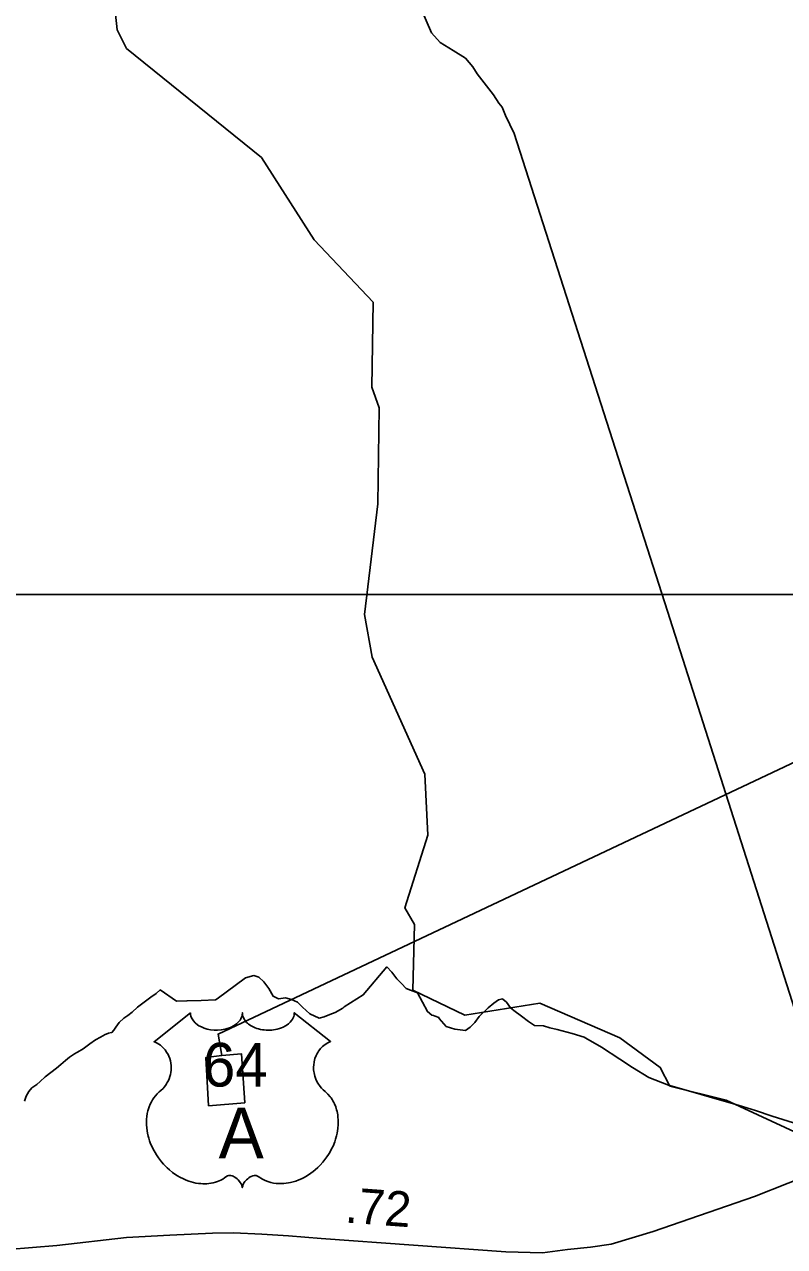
# Model space of a CAD drawing. Extents: x 2220236 to 2384410, y 720751 to 894131.
# Drawn here: x 2265843 to 2268536, y 802496 to 806831 of the extents above; entities that cross this region are included whole.
import ezdxf

# ---------------------------------------------------------------- set-up
doc = ezdxf.new("R2010")
doc.units = 0
for name, color, linetype in [('Exist Boundary Political City Limit New', 7, 'Continuous'), ('Exist Hydrographic Misc Water Feature', 7, 'Continuous'), ('Exist Road Non-System Type 51', 7, 'Continuous'), ('Exist Road Primary US Attributed', 7, 'Continuous'), ('Exist Road Primary US Mileage Hundredths English Label', 7, 'Continuous'), ('Exist Road Primary US Shield CELL', 7, 'Continuous'), ('Exist Road Primary US Shield Number Label', 7, 'Continuous'), ('Exist Utilities Electrical Transmission Line', 7, 'Continuous'), ('Map Preparation Boundary City Limit Buffer Line', 7, 'Continuous'), ('Map Preparation Inset Cut Line', 7, 'Continuous')]:
    doc.layers.add(name, color=color, linetype=linetype)

msp = doc.modelspace()

# ---------------------------------------------------------------- linework, layer by layer
at = {"layer": 'Exist Boundary Political City Limit New'}
for points in [[(2266674, 803451.8), (2266690.8, 803435.3), (2266709, 803412.3), (2266724, 803384.2), (2266742.8, 803375.1), (2266768.2, 803378.1), (2266789.2, 803372.2), (2266810, 803362.8), (2266828.2, 803345.4), (2266840.8, 803333.5), (2266854.5, 803321.4), (2266887, 803306.7), (2266905.5, 803311.4), (2266925, 803319.7), (2266943.8, 803326.6), (2266970.8, 803342.5), (2266975.5, 803346.6), (2267043.2, 803389.2), (2267127.5, 803488.3), (2267144.2, 803469.4), (2267162.2, 803445.8), (2267179, 803429.2), (2267195, 803411.6), (2267235.2, 803396), (2267270.8, 803329.6), (2267287, 803317.6), (2267292.5, 803315.5), (2267297.8, 803313.5), (2267310.8, 803308.5), (2267312.8, 803305.6), (2267337.5, 803277.1), (2267367.8, 803267.4), (2267406, 803262.9), (2267422.5, 803274.9), (2267439.2, 803291.7), (2267454.2, 803312.1), (2267485.8, 803342.8), (2267505.8, 803359.2), (2267522.8, 803371.6), (2267536.8, 803374.5), (2267538.2, 803373.9), (2267550.5, 803363.5), (2267565.5, 803342.6), (2267577.2, 803334.2), (2267604.5, 803313.4), (2267628.8, 803294.5), (2267650.8, 803280.4), (2267681.8, 803279.2), (2267704.5, 803272.8), (2267730.5, 803266.3), (2267783.8, 803251.8), (2267826.2, 803239.4), (2267832.2, 803235.7), (2267888, 803204.2), (2267952.8, 803160.9), (2267997.8, 803131.7), (2268055.5, 803095.8), (2268125.2, 803068.9), (2268212.8, 803044), (2268298.2, 803019.6), (2268371.5, 802998.5), (2268433, 802978.9), (2268493, 802959), (2268567.8, 802935.2)], [(2265842.5, 803012.5), (2265848.8, 803030.4), (2265858.2, 803046.3), (2265868.8, 803059.4), (2265886.2, 803071), (2265899, 803082), (2265916.5, 803098), (2265935.8, 803113.9), (2265956.5, 803129.1), (2265972.2, 803142.1), (2265988.2, 803156.3), (2266002.8, 803168.4), (2266020.2, 803179.8), (2266028.5, 803184.8), (2266031.2, 803186.3), (2266050.5, 803198.1), (2266074.5, 803215.9), (2266094.8, 803230), (2266112.2, 803238.9), (2266128.8, 803248.2), (2266138.8, 803251.9), (2266141, 803253.3), (2266151.5, 803255.6), (2266153, 803256.2), (2266159.8, 803263.8), (2266166.8, 803274.8), (2266178.8, 803291.3), (2266194.8, 803306.2), (2266209, 803315.5), (2266224.8, 803327.6), (2266243.8, 803345.9), (2266267, 803363), (2266291, 803381), (2266309.5, 803394.4), (2266324.2, 803406.9), (2266382.2, 803366.9), (2266418.2, 803368), (2266419.8, 803367.8), (2266469, 803369.6), (2266520.2, 803371.2), (2266525.8, 803375.3), (2266626, 803449.9), (2266656, 803457.4), (2266674, 803451.8)]]:
    msp.add_lwpolyline(points, dxfattribs=at)
at = {"layer": 'Exist Hydrographic Misc Water Feature'}
msp.add_lwpolyline([(2268699, 802843.8), (2268330.1, 803015.4), (2268129.9, 803065.5), (2268095.9, 803131.8), (2267953, 803236.4), (2267669, 803360.3), (2267403, 803316.7), (2267218.9, 803405.7), (2267225, 803638.5), (2267191, 803698.2), (2267272, 803955.7), (2267261.9, 804172.4), (2267074.9, 804586.3), (2267048.1, 804737.6), (2267095, 805130.3), (2267100, 805471.3), (2267073.9, 805544), (2267079, 805845.6), (2266869.1, 806066.5), (2266683.1, 806358.9), (2266204.9, 806746), (2266171.1, 806812.3), (2266143, 807078.6)], dxfattribs=at)
at = {"layer": 'Exist Road Non-System Type 51'}
msp.add_lwpolyline([(2267055.9, 807235.8), (2267112.8, 807119.7), (2267117.2, 807089.6), (2267141.7, 807068.1), (2267154, 807042), (2267186.3, 807018.5), (2267201.8, 806996.7), (2267285.6, 806801.1), (2267316.6, 806767), (2267362.1, 806739), (2267405.5, 806711.1), (2267431.5, 806680), (2267447, 806655.2), (2267505.5, 806581.5), (2267523.8, 806551.6), (2267536, 806537.7), (2267548.1, 806507.9), (2267578.8, 806444.3), (2268122, 804750.5), (2268572.1, 803339.8)], dxfattribs=at)
at = {"layer": 'Exist Road Primary US Attributed'}
msp.add_lwpolyline([(2265166, 802315.7), (2265298.1, 802370.5), (2265407.6, 802413.9), (2265513.3, 802442.3), (2265637.8, 802463), (2265785, 802485.7), (2265957.7, 802499.9), (2266204, 802528.2), (2266357.6, 802537), (2266509.3, 802544.2), (2266583.3, 802545.2), (2266684.3, 802540), (2266778.2, 802534.8), (2266894.8, 802525.3), (2267548.7, 802477.2), (2267678.9, 802474.4), (2267766.7, 802485.7), (2267848.8, 802494.2), (2267922.4, 802505.5), (2268071, 802549.4), (2268430.5, 802674.1), (2268906.6, 802862.7), (2270890.6, 803651.4), (2271591.2, 803921.9)], dxfattribs=at)
at = {"layer": 'Exist Road Primary US Shield CELL'}
msp.add_lwpolyline([(2266431, 803325.3), (2266431.4, 803320), (2266432.7, 803313.7), (2266433.6, 803310.4), (2266436.6, 803304.2), (2266441.5, 803296.8), (2266448.3, 803289.6), (2266455.9, 803283.3), (2266461.1, 803279.9), (2266469.9, 803275.2), (2266479.8, 803271), (2266490.9, 803267.9), (2266502.2, 803265.6), (2266514.6, 803264.2), (2266526.8, 803264), (2266540, 803265), (2266554.6, 803267.8), (2266561.4, 803269.5), (2266568.9, 803272.1), (2266575.9, 803275), (2266583.6, 803279.1), (2266589.7, 803283), (2266594.5, 803286.5), (2266601.4, 803293.1), (2266606.8, 803299.8), (2266609.1, 803303.6), (2266611.1, 803307.3), (2266613.8, 803315), (2266614.5, 803318.5), (2266615.1, 803325.6), (2266615.5, 803319.6), (2266616.1, 803315.9), (2266617.1, 803312.2), (2266618.6, 803308.4), (2266621.3, 803302.9), (2266624.4, 803298.3), (2266630.1, 803291.6), (2266633.7, 803288.2), (2266637, 803285.6), (2266645.7, 803279.6), (2266655.9, 803274.4), (2266660.9, 803272.2), (2266666.1, 803270.4), (2266672.6, 803268.4), (2266679.4, 803266.8), (2266686.1, 803265.6), (2266692.9, 803264.7), (2266699.9, 803264.1), (2266705.6, 803264), (2266712.6, 803264.1), (2266719, 803264.4), (2266725.6, 803265.2), (2266732.9, 803266.4), (2266738.8, 803267.7), (2266746.5, 803269.8), (2266753.5, 803272.3), (2266759.7, 803274.9), (2266767.6, 803279.1), (2266774.1, 803283.1), (2266778.8, 803286.9), (2266784.4, 803292.1), (2266789.7, 803298.2), (2266792.8, 803302.7), (2266795, 803307.4), (2266797.1, 803312.2), (2266798.3, 803317.4), (2266799, 803321.9), (2266799.1, 803325.7), (2266927.7, 803223.3), (2266924.6, 803222.1), (2266917.7, 803218.7), (2266912.1, 803215.4), (2266903.3, 803209.2), (2266899.5, 803205.8), (2266895.7, 803202.2), (2266892.2, 803198.4), (2266889.1, 803194.8), (2266885.4, 803189.7), (2266882, 803184.5), (2266878.8, 803178.8), (2266876.4, 803173.9), (2266872.4, 803163.5), (2266870.5, 803157), (2266869.3, 803151.4), (2266867.8, 803140), (2266867.4, 803134.5), (2266867.4, 803129.1), (2266867.7, 803123.4), (2266868.3, 803117.9), (2266869.2, 803112.2), (2266870.2, 803107.2), (2266871.7, 803101.1), (2266874, 803093.9), (2266876.8, 803087), (2266882.7, 803075.8), (2266890.3, 803064.4), (2266895.7, 803058.1), (2266901, 803052.6), (2266908.9, 803045.9), (2266913.2, 803042.1), (2266918.2, 803037.2), (2266926.2, 803027.8), (2266929.5, 803023.4), (2266932.8, 803018.5), (2266935.8, 803013.4), (2266938.8, 803007.9), (2266941.3, 803003.1), (2266945.8, 802992.1), (2266949.1, 802981.4), (2266950.6, 802975.8), (2266953, 802963.1), (2266953.9, 802956.9), (2266954.9, 802944.6), (2266954.9, 802929.7), (2266953.8, 802915.6), (2266951.1, 802899.1), (2266948.9, 802889.2), (2266945.6, 802877.7), (2266942.3, 802867.8), (2266936.4, 802853.1), (2266931.2, 802842.5), (2266924.5, 802830), (2266919.8, 802822.5), (2266914.4, 802814.4), (2266907.7, 802805.2), (2266899.8, 802795.3), (2266890.3, 802784.9), (2266882.6, 802777.2), (2266872.6, 802768.2), (2266866.5, 802763.2), (2266857.8, 802756.7), (2266846, 802748.8), (2266834.3, 802742), (2266824.4, 802736.9), (2266815.5, 802733.1), (2266804.2, 802728.8), (2266785.2, 802723.6), (2266778.3, 802722.1), (2266770.1, 802720.9), (2266762.4, 802720.1), (2266754.9, 802719.7), (2266744.9, 802719.7), (2266735, 802720.4), (2266725.6, 802721.8), (2266715.8, 802723.9), (2266705.5, 802726.9), (2266696.2, 802730.5), (2266686.8, 802735.2), (2266670.9, 802745.2), (2266666.3, 802747.6), (2266663.7, 802748.3), (2266657.5, 802748.6), (2266651.8, 802747.4), (2266645.8, 802745.1), (2266642.3, 802743.2), (2266637.5, 802740), (2266633.9, 802737.2), (2266629.5, 802733), (2266626.4, 802729.5), (2266624.1, 802726.7), (2266619.6, 802719.7), (2266618, 802716.3), (2266616.4, 802712), (2266614.9, 802705.6), (2266612.9, 802713.7), (2266610.5, 802719), (2266607.8, 802723.6), (2266604.9, 802727.6), (2266600.5, 802732.8), (2266596.4, 802736.6), (2266591.6, 802740.6), (2266586.4, 802743.7), (2266582.3, 802745.8), (2266578.5, 802747.3), (2266573.8, 802748.4), (2266570, 802748.7), (2266566.9, 802748.6), (2266562.7, 802747.7), (2266556.8, 802743.5), (2266551.3, 802739.7), (2266545.3, 802735.9), (2266538.2, 802732.1), (2266532.9, 802729.7), (2266526.7, 802727.3), (2266519.4, 802724.8), (2266511.5, 802722.8), (2266503.4, 802721.2), (2266496.3, 802720.1), (2266488.6, 802719.4), (2266481.7, 802719.1), (2266474.5, 802719.2), (2266467.7, 802719.8), (2266459.9, 802720.4), (2266450.2, 802721.9), (2266442.1, 802723.7), (2266433.6, 802726), (2266424.9, 802728.7), (2266415.5, 802732.3), (2266403.8, 802737.4), (2266395.7, 802741.6), (2266382.9, 802748.9), (2266367.8, 802759.3), (2266356.5, 802768.5), (2266348.2, 802776.1), (2266335.9, 802788.5), (2266328.8, 802796.7), (2266317.5, 802811.2), (2266310.3, 802821.8), (2266305.6, 802829.6), (2266298.8, 802842), (2266295, 802849.8), (2266290.1, 802861.2), (2266286.3, 802871.7), (2266283.1, 802881.5), (2266281.4, 802887.8), (2266279, 802898.9), (2266277.5, 802906.7), (2266276.1, 802917.4), (2266275.3, 802928.7), (2266275.1, 802939.1), (2266275.4, 802947.8), (2266276.4, 802957.9), (2266278.1, 802968.6), (2266280.1, 802977.8), (2266282, 802984.4), (2266284.7, 802992.5), (2266288.3, 803001.4), (2266292.6, 803009.9), (2266296.6, 803016.9), (2266301.7, 803024.5), (2266306.7, 803031), (2266313.3, 803038.1), (2266320.1, 803044.7), (2266326.4, 803049.8), (2266333.9, 803057.1), (2266337.7, 803061.5), (2266342.4, 803067.6), (2266346.1, 803073.3), (2266349.1, 803078.4), (2266353, 803085.9), (2266355.4, 803091.6), (2266358.3, 803100.2), (2266359.8, 803106.3), (2266361.3, 803114.1), (2266362.3, 803121.5), (2266362.7, 803130.7), (2266362.5, 803138.3), (2266361.5, 803147.2), (2266359.8, 803155.7), (2266357.8, 803163.1), (2266354.6, 803171.6), (2266351.7, 803177.9), (2266346.7, 803186.3), (2266341.3, 803194.1), (2266335.6, 803200.5), (2266329.9, 803206.2), (2266324.4, 803210.5), (2266319.2, 803214.2), (2266312.7, 803218.2), (2266306.4, 803221.3), (2266302.4, 803222.9)], close=True, dxfattribs=at)
at = {"layer": 'Exist Utilities Electrical Transmission Line'}
for points in [[(2266541.9, 803174.1), (2266529.3, 803249.9), (2270077.8, 804926.4), (2273011.9, 804991.9)], [(2266541.9, 803174.1), (2266611.8, 803180.6), (2266623.6, 803006.8), (2266495.6, 802995.7), (2266486, 803167.4), (2266541.9, 803174.1)]]:
    msp.add_lwpolyline(points, dxfattribs=at)
at = {"layer": 'Map Preparation Boundary City Limit Buffer Line'}
for points in [[(2266674, 803451.8), (2266690.8, 803435.3), (2266709, 803412.3), (2266724, 803384.2), (2266742.8, 803375.1), (2266768.2, 803378.1), (2266789.2, 803372.2), (2266810, 803362.8), (2266828.2, 803345.4), (2266840.8, 803333.5), (2266854.5, 803321.4), (2266887, 803306.7), (2266905.5, 803311.4), (2266925, 803319.7), (2266943.8, 803326.6), (2266970.8, 803342.5), (2266975.5, 803346.6), (2267043.2, 803389.2), (2267127.5, 803488.3), (2267144.2, 803469.4), (2267162.2, 803445.8), (2267179, 803429.2), (2267195, 803411.6), (2267235.2, 803396), (2267270.8, 803329.6), (2267287, 803317.6), (2267292.5, 803315.5), (2267297.8, 803313.5), (2267310.8, 803308.5), (2267312.8, 803305.6), (2267337.5, 803277.1), (2267367.8, 803267.4), (2267406, 803262.9), (2267422.5, 803274.9), (2267439.2, 803291.7), (2267454.2, 803312.1), (2267485.8, 803342.8), (2267505.8, 803359.2), (2267522.8, 803371.6), (2267536.8, 803374.5), (2267538.2, 803373.9), (2267550.5, 803363.5), (2267565.5, 803342.6), (2267577.2, 803334.2), (2267604.5, 803313.4), (2267628.8, 803294.5), (2267650.8, 803280.4), (2267681.8, 803279.2), (2267704.5, 803272.8), (2267730.5, 803266.3), (2267783.8, 803251.8), (2267826.2, 803239.4), (2267832.2, 803235.7), (2267888, 803204.2), (2267952.8, 803160.9), (2267997.8, 803131.7), (2268055.5, 803095.8), (2268125.2, 803068.9), (2268212.8, 803044), (2268298.2, 803019.6), (2268371.5, 802998.5), (2268433, 802978.9), (2268493, 802959), (2268567.8, 802935.2)], [(2265842.5, 803012.5), (2265848.8, 803030.4), (2265858.2, 803046.3), (2265868.8, 803059.4), (2265886.2, 803071), (2265899, 803082), (2265916.5, 803098), (2265935.8, 803113.9), (2265956.5, 803129.1), (2265972.2, 803142.1), (2265988.2, 803156.3), (2266002.8, 803168.4), (2266020.2, 803179.8), (2266028.5, 803184.8), (2266031.2, 803186.3), (2266050.5, 803198.1), (2266074.5, 803215.9), (2266094.8, 803230), (2266112.2, 803238.9), (2266128.8, 803248.2), (2266138.8, 803251.9), (2266141, 803253.3), (2266151.5, 803255.6), (2266153, 803256.2), (2266159.8, 803263.8), (2266166.8, 803274.8), (2266178.8, 803291.3), (2266194.8, 803306.2), (2266209, 803315.5), (2266224.8, 803327.6), (2266243.8, 803345.9), (2266267, 803363), (2266291, 803381), (2266309.5, 803394.4), (2266324.2, 803406.9), (2266382.2, 803366.9), (2266418.2, 803368), (2266419.8, 803367.8), (2266469, 803369.6), (2266520.2, 803371.2), (2266525.8, 803375.3), (2266626, 803449.9), (2266656, 803457.4), (2266674, 803451.8)]]:
    msp.add_lwpolyline(points, dxfattribs=at)
at = {"layer": 'Map Preparation Inset Cut Line'}
msp.add_lwpolyline([(2256785.4, 804809.4), (2269207.8, 804809.4), (2269207.8, 792904.9), (2256785.4, 792904.9), (2256785.4, 804809.4)], dxfattribs=at)
msp.add_lwpolyline([(2256785.4, 804809.4), (2269207.8, 804809.4), (2269207.8, 792904.9), (2256785.4, 792904.9), (2256785.4, 804809.4)], dxfattribs=at)

# ---------------------------------------------------------------- texts
at = {"layer": 'Exist Road Primary US Mileage Hundredths English Label'}
msp.add_text('.72', height=125, rotation=355.7884, dxfattribs=at).set_placement((2266976.7, 802582))
at = {"layer": 'Exist Road Primary US Shield Number Label'}
for s, height, p in [('64', 155, (2266474.8, 803064)), ('A', 180, (2266530.6, 802809.1))]:
    msp.add_text(s, height=height, dxfattribs=at).set_placement(p)

doc.saveas('drawing.dxf')
